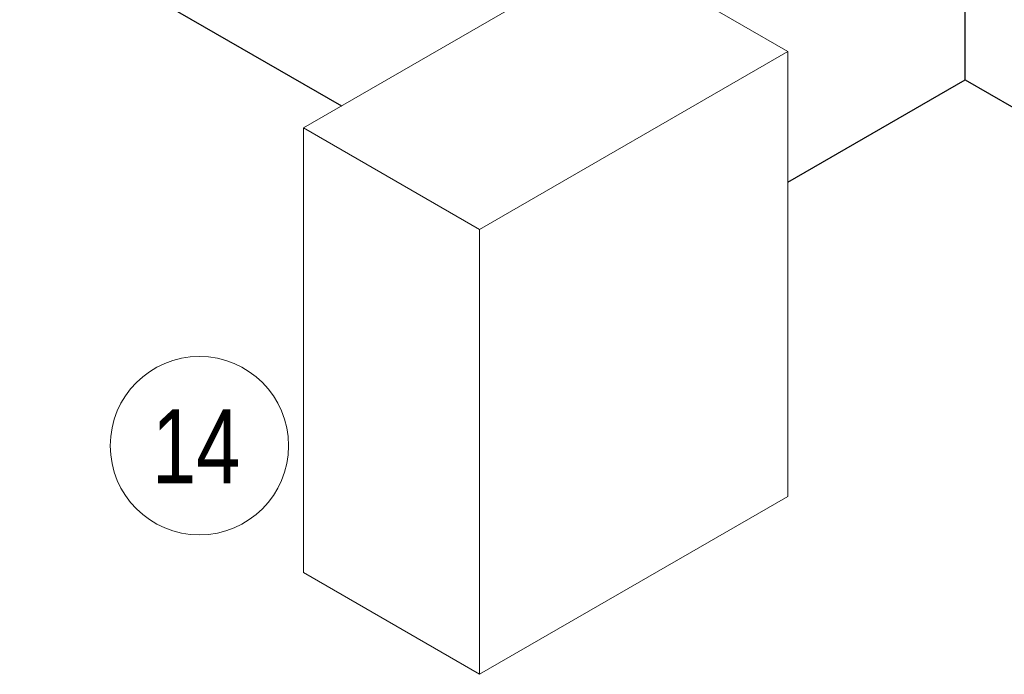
# Model space of a CAD drawing. Header units: centimetres. Extents: x -1589 to 108054, y -205274 to 31709.
# Tile 265 of 281: x 25519 to 25677, y 27280 to 27385. Entities that reach past the tile are written whole.
import ezdxf

# ---------------------------------------------------------------- set-up
doc = ezdxf.new("R2010")
doc.units = ezdxf.units.CM
doc.header["$LTSCALE"] = 0.01
doc.header["$MEASUREMENT"] = 0
for name, color, linetype, lineweight in [('A-ANNO-NOTE', 7, 'Continuous', 30), ('A-GENM', 7, 'Continuous', 18), ('A-WALL', 7, 'Continuous', 25)]:
    doc.layers.add(name, color=color, linetype=linetype, lineweight=lineweight)
doc.styles.add('Century Gothic', font='GOTHIC.TTF', dxfattribs={"width": 0.8, "height": 119.0625})

# ---------------------------------------------------------------- blocks, each defined once
blk = doc.blocks.new('Rodzina1 - Rodzina1-2260378-Pompownia - widok 3D')
at = {"layer": 'A-GENM'}
for p, q in [((91574.1, -37640.8), (91079.2, -37926.5)), ((91857, -37804.1), (91574.1, -37640.8)), ((91362, -38089.8), (91857, -37804.1)), ((91857, -37804.1), (91857, -38518.3)), ((91079.2, -37926.5), (91362, -38089.8)), ((91079.2, -38640.8), (91079.2, -37926.5)), ((91362, -38089.8), (91362, -38804.1)), ((91857, -38518.3), (91362, -38804.1)), ((91362, -38804.1), (91079.2, -38640.8))]:
    blk.add_line(p, q, dxfattribs=at)

msp = doc.modelspace()

# ---------------------------------------------------------------- linework, layer by layer
at = {"layer": 'A-ANNO-NOTE', "lineweight": 9}
msp.add_circle((25547.64583, 27317.05511), 14.3207, dxfattribs=at)
at = {"layer": 'A-WALL'}
for p, q in [((25496.96676, 27414.04167), (25570.44952, 27371.61639)), ((25670.61444, 27375.81618), (25670.61444, 27412.55852)), ((25642.13881, 27359.37576), (25670.61444, 27375.81618)), ((25670.61444, 27375.81618), (25678.39262, 27371.32544))]:
    msp.add_line(p, q, dxfattribs=at)

# ---------------------------------------------------------------- block references
at = {"layer": 'A-GENM', "xscale": 0.1, "yscale": 0.1, "zscale": 0.1}
msp.add_blockref('Rodzina1 - Rodzina1-2260378-Pompownia - widok 3D', (16456.4398, 31160.75182), dxfattribs=at)

# ---------------------------------------------------------------- texts
at = {"layer": 'A-ANNO-NOTE', "color": 5, "lineweight": 9, "true_color": 0x0000ff, "insert": (25540.03915, 27322.89021), "char_height": 11.90625, "width": 17.9578, "attachment_point": 1, "style": 'Century Gothic'}
msp.add_mtext('14', dxfattribs=at)

doc.saveas('drawing.dxf')
